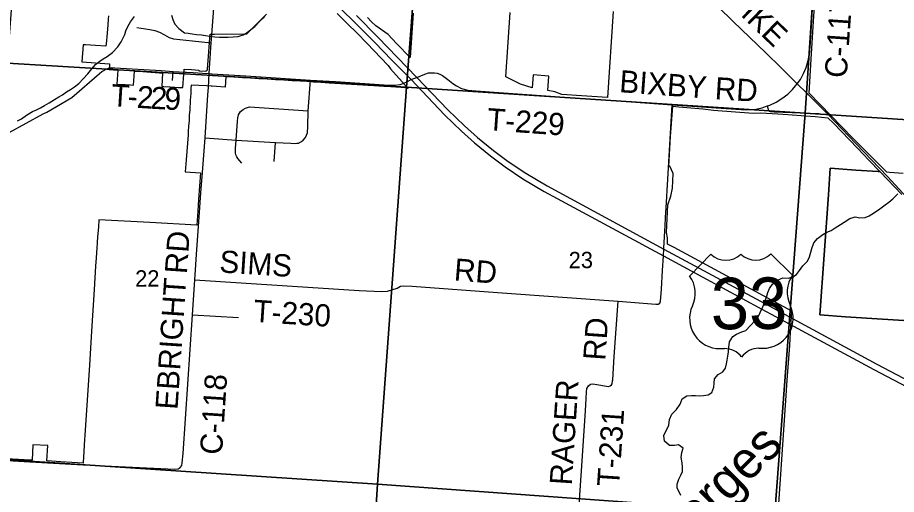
# Model space of a CAD drawing. Extents: x 114843 to 284848, y 317643 to 566895.
# Drawn here: x 241356 to 253253, y 348169 to 354619 of the extents above; entities that cross this region are included whole.
import ezdxf

# ---------------------------------------------------------------- set-up
doc = ezdxf.new("R2010")
doc.units = 0
for name, color, linetype in [('GM_X_Corporation', 7, 'Continuous'), ('GM_X_County_Road', 7, 'Continuous'), ('GM_X_County_Road_Text', 7, 'Continuous'), ('GM_X_Minor_River', 7, 'Continuous'), ('GM_X_Minor_River_Text', 7, 'Continuous'), ('GM_X_Section', 7, 'Continuous'), ('GM_X_Section_Text', 7, 'Continuous'), ('GM_X_Township_Road', 7, 'Continuous'), ('GM_X_Township_Road_Text', 7, 'Continuous'), ('GM_X_US_Location', 7, 'Continuous'), ('GM_X_US_Route', 7, 'Continuous'), ('GM_X_US_Shield', 7, 'Continuous')]:
    doc.layers.add(name, color=color, linetype=linetype)

msp = doc.modelspace()

# ---------------------------------------------------------------- linework, layer by layer
at = {"layer": 'GM_X_Corporation'}
for points in [[(253344, 352511), (253158, 352524), (253121, 352526), (252660, 352993), (252070, 353598), (252104, 354133), (252106, 354200), (252128, 354569), (252157, 354977)], [(245681, 354673), (245817, 354541), (245952, 354407), (246086, 354272), (246374, 353971), (246405, 353926), (246644, 353660), (246577, 353672), (246545, 353674), (246409, 353682), (246314, 353688), (246180, 353697), (245575, 353733), (245460, 353741), (245364, 353747), (245278, 353753), (245184, 353759), (245074, 353765), (244962, 353772), (244848, 353779), (244734, 353785), (244621, 353792), (244511, 353799), (244401, 353805), (244285, 353812), (244175, 353819), (244165, 353679), (243990, 353690), (243976, 353690), (243913, 353695), (243707, 353706), (243702, 353666), (243700, 353593), (243694, 353502), (243693, 353482), (243686, 353383), (243686, 353369), (243681, 353303), (243679, 353257), (243677, 353229), (243672, 353149), (243667, 353079), (243664, 353032), (243655, 352921), (243647, 352808), (243639, 352697), (243626, 352534), (243832, 352521), (243807, 352159), (243796, 352001), (243783, 351812), (243147, 351845), (242457, 351882), (242450, 351785), (242440, 351653), (242435, 351578), (242434, 351566), (242430, 351503), (242420, 351371), (242412, 351256), (242392, 350940), (242357, 350377), (242328, 349919), (242312, 349648), (242272, 349037), (242259, 348839), (242253, 348746), (242243, 348606), (242243, 348592), (242092, 348601), (241942, 348610), (241751, 348621), (241764, 348829), (241565, 348841), (241552, 348632), (241526, 348633), (240887, 348669)], [(242586, 354642), (242582, 354598), (242576, 354519), (242567, 354410), (242555, 354262), (242552, 354232), (242413, 354241), (242276, 354249), (242244, 354251), (242227, 354021), (242602, 353995), (242601, 353976), (242595, 353915), (242713, 353908), (242700, 353719), (242779, 353715), (242812, 353713), (242887, 353709), (242925, 353707), (242939, 353894), (243051, 353888), (243161, 353881), (243279, 353874), (243319, 353871), (243307, 353687), (243337, 353686), (243414, 353682), (243422, 353681), (243484, 353678), (243532, 353675), (243595, 353672), (243609, 353853), (243613, 353923), (243709, 353917), (243810, 353910), (243810, 353900), (243896, 353895), (243911, 353899), (243922, 353909), (243928, 353923), (243940, 354099), (243949, 354220), (243958, 354341), (243962, 354393), (244022, 354395), (244460, 354401), (244640, 354579), (244728, 354666)], [(246713, 354680), (246670, 354078), (246486, 354270), (246371, 354390), (246204, 354508), (246149, 354564), (246094, 354620)], [(249417, 354700), (249340, 353536), (248991, 353559), (248725, 353578), (248627, 353615), (248534, 353634), (248546, 353827), (248334, 353843), (248321, 353670), (248163, 353717), (247967, 353820), (248024, 354690)], [(251652, 347911), (251761, 349506), (251776, 349716), (251808, 350182), (251821, 350370), (251837, 350649), (250243, 351507), (250152, 351556), (250155, 351638), (250139, 351713), (250159, 352085), (250198, 352205), (250221, 352311), (250231, 352509), (250186, 352608), (250171, 352609), (250194, 353011), (250228, 353420), (250309, 353412), (250632, 353385), (250776, 353368), (251312, 353324), (251419, 353331), (251648, 353316), (251784, 353308), (252023, 353290), (252023, 353290), (252152, 353279), (252326, 353265), (252399, 353190), (252724, 352851), (252879, 352691), (253031, 352533), (253004, 352535), (252703, 352556), (252356, 352580), (252331, 352220), (252215, 350596), (252565, 350573), (253636, 350502)], [(253636, 350502), (252565, 350573), (252215, 350596), (252331, 352220), (252356, 352580), (252703, 352556), (253004, 352535), (253031, 352533), (253325, 352228)]]:
    msp.add_lwpolyline(points, dxfattribs=at)
at = {"layer": 'GM_X_County_Road'}
msp.add_line((243940, 353675), (243952, 353861), dxfattribs=at)
for points in [[(245879, 359716), (246467, 359192), (246644, 359025), (246831, 358866), (247079, 358623), (247303, 358411), (247515, 358217), (247654, 358087), (247879, 357878), (248189, 357585), (248551, 357241), (248829, 356970), (249052, 356727), (249229, 356519), (249410, 356314), (249507, 356205), (249697, 355983), (249897, 355747), (250158, 355456), (250254, 355342), (251043, 354567), (251485, 354144), (251687, 353945)], [(252083, 354213), (252107, 354578), (252132, 354974), (252190, 355872), (252230, 356501), (252254, 356909), (252296, 357587), (252350, 358465), (252364, 358691)], [(243983, 354329), (244018, 354805), (244062, 355168)], [(243952, 353861), (243979, 354277), (243983, 354329)], [(251911, 353724), (251952, 353783), (251994, 353861), (252032, 353942), (252057, 354037), (252077, 354123), (252080, 354176)], [(252080, 354176), (252081, 354191), (252083, 354213)], [(251687, 353945), (251911, 353724), (252042, 353596), (252064, 353574)], [(239539, 348728), (240744, 348656), (241524, 348608), (242245, 348567), (243486, 348509), (243530, 348514), (243559, 348533), (243579, 348561), (243586, 348595), (243597, 348722), (243724, 350599), (243757, 351070), (243784, 351484), (243815, 351919), (243839, 352247), (243860, 352524), (243894, 352993), (243933, 353576), (243940, 353675)], [(252064, 353574), (252322, 353311), (252703, 352915), (253131, 352468), (253597, 351965), (253673, 351883), (253676, 351879)]]:
    msp.add_lwpolyline(points, dxfattribs=at)
at = {"layer": 'GM_X_Minor_River'}
for points in [[(241354, 353222), (241410, 353248), (241476, 353299), (241558, 353347), (241612, 353370), (241667, 353400), (241719, 353432), (241783, 353465), (241855, 353509), (241914, 353545), (241964, 353576), (242018, 353616), (242074, 353646), (242126, 353683), (242185, 353727), (242245, 353789), (242309, 353860), (242360, 353928), (242416, 353987), (242468, 354029), (242517, 354063), (242571, 354093), (242641, 354148), (242713, 354222), (242758, 354291), (242808, 354389), (242823, 354441), (242849, 354497), (242885, 354564), (242940, 354636)], [(243440, 354651), (243458, 354595), (243486, 354531), (243537, 354471), (243615, 354415), (243667, 354408), (243721, 354400), (243777, 354392), (243845, 354385), (243899, 354379), (243959, 354369), (244025, 354357), (244089, 354356), (244155, 354356), (244209, 354354), (244276, 354357), (244344, 354365), (244410, 354388), (244466, 354418), (244516, 354456), (244570, 354499), (244631, 354567), (244703, 354633)], [(252369, 351740), (252423, 351774), (252495, 351822), (252546, 351851), (252624, 351899), (252692, 351922), (252758, 351912), (252830, 351914), (252884, 351939), (252956, 351983), (253027, 352032), (253099, 352084), (253151, 352122), (253206, 352167), (253270, 352235)], [(250334, 348156), (250312, 348205), (250287, 348255), (250285, 348305), (250307, 348376), (250336, 348430), (250356, 348480), (250356, 348536), (250352, 348598), (250339, 348666), (250347, 348734), (250365, 348792), (250301, 348840), (250247, 348832), (250179, 348831), (250113, 348889), (250104, 348965), (250173, 349106), (250181, 349184), (250213, 349252), (250276, 349318), (250326, 349389), (250354, 349461), (250417, 349503), (250479, 349508), (250531, 349508), (250583, 349504), (250643, 349506), (250703, 349515), (250753, 349549), (250779, 349621), (250784, 349675), (250792, 349731), (250842, 349792), (250905, 349826), (250937, 349878), (250953, 349933), (250961, 349983), (250970, 350037), (250978, 350099), (250982, 350157), (250993, 350233), (251037, 350305), (251087, 350338), (251159, 350370), (251213, 350388), (251276, 350453), (251338, 350519), (251380, 350571), (251409, 350628), (251445, 350706), (251471, 350778), (251494, 350838), (251512, 350898), (251534, 350955), (251573, 351011), (251641, 351067), (251717, 351098), (251791, 351094), (251849, 351114), (251898, 351143), (251942, 351197), (251988, 351263), (252049, 351326), (252075, 351384), (252093, 351446), (252109, 351496), (252136, 351570), (252184, 351631), (252256, 351685), (252311, 351715), (252369, 351740)]]:
    msp.add_lwpolyline(points, dxfattribs=at)
at = {"layer": 'GM_X_Section'}
for points in [[(241626, 359408), (247032, 359056), (246620, 353680), (241220, 354004)], [(247032, 359056), (252373, 358690), (252018, 353328), (246620, 353680)], [(252373, 358690), (257805, 358317), (257798, 358098), (257440, 352975), (252018, 353328)], [(241220, 354004), (246620, 353680), (246230, 348309), (240898, 348660)], [(246620, 353680), (252018, 353328), (251608, 347918), (246230, 348309)], [(252018, 353328), (257440, 352975), (257427, 352865), (257037, 347556), (251608, 347918)], [(240898, 348660), (246230, 348309), (245891, 342939), (240545, 343333)], [(246230, 348309), (251608, 347918), (251239, 342563), (245891, 342939)]]:
    msp.add_lwpolyline(points, close=True, dxfattribs=at)
at = {"layer": 'GM_X_Township_Road'}
for p, q in [((243454, 353770), (243463, 353891)), ((249479, 353494), (250215, 353441)), ((244831, 352674), (244847, 352930)), ((250106, 351500), (250122, 351808)), ((250072, 350945), (250088, 351197)), ((243724, 350599), (244349, 350562)), ((248896, 347069), (248994, 348556))]:
    msp.add_line(p, q, dxfattribs=at)
for points in [[(242971, 354487), (243147, 354459), (243214, 354443), (243276, 354421), (243345, 354387), (243407, 354352), (243465, 354332), (243552, 354324), (243726, 354305), (243979, 354277)], [(241752, 353341), (241885, 353416), (242090, 353536), (242464, 353865), (242498, 353889), (242522, 353903), (242556, 353921), (242595, 353939), (242667, 353940), (242672, 353939)], [(242672, 353939), (243300, 353902), (243463, 353891), (243626, 353881)], [(243626, 353881), (243642, 353880), (243734, 353875)], [(243734, 353875), (243858, 353868), (243952, 353861), (243986, 353860), (244444, 353832), (245321, 353774), (245660, 353755), (246319, 353711), (246460, 353703), (246534, 353713), (246584, 353731), (246627, 353752)], [(246627, 353752), (246684, 353780), (246722, 353796)], [(246722, 353796), (246761, 353811), (246869, 353855), (246921, 353871), (246961, 353874), (246998, 353873), (247038, 353866), (247073, 353853), (247109, 353836), (247182, 353783), (247246, 353729), (247297, 353695), (247367, 353662), (247451, 353637), (247558, 353627), (247936, 353602), (249332, 353504), (249479, 353494)], [(245158, 352921), (245199, 352945), (245222, 352963), (245254, 352998), (245267, 353027), (245279, 353059), (245285, 353146), (245292, 353359), (245321, 353774)], [(251146, 353376), (251220, 353371), (251326, 353378), (251434, 353400), (251502, 353424), (251537, 353436), (251624, 353477), (251701, 353523), (251782, 353585), (251844, 353647), (251886, 353696), (251911, 353724)], [(250122, 351808), (250128, 351916), (250137, 352046), (250183, 352823), (250215, 353441)], [(250215, 353441), (250879, 353394), (251146, 353376)], [(241243, 353063), (241705, 353315), (241752, 353341)], [(244316, 352963), (244333, 353216), (244339, 353265), (244348, 353303), (244375, 353351), (244408, 353378), (244441, 353396), (244494, 353410), (245292, 353359)], [(251502, 353424), (251521, 353363), (251530, 353354), (251546, 353349), (251599, 353345), (252202, 353320)], [(243894, 352993), (244316, 352963), (244847, 352930), (245057, 352919), (245101, 352916), (245135, 352919), (245158, 352921)], [(244394, 352650), (244336, 352715), (244324, 352736), (244312, 352764), (244307, 352790), (244305, 352813), (244307, 352849), (244316, 352963)], [(250088, 351197), (250100, 351398), (250105, 351485), (250106, 351500)], [(243757, 351070), (245980, 350929), (246284, 350914), (246362, 350919), (246493, 350961), (246542, 350986), (246580, 350990), (246699, 350985), (247853, 350899), (249484, 350781)], [(249412, 349717), (249432, 350035), (249484, 350781), (249994, 350741), (250028, 350743), (250048, 350757), (250060, 350783), (250064, 350831), (250072, 350945)], [(248994, 348556), (249020, 348960), (249044, 349300), (249054, 349466), (249057, 349555), (249063, 349602), (249083, 349638), (249113, 349659), (249140, 349666), (249172, 349661), (249354, 349630), (249378, 349638), (249396, 349649), (249403, 349663), (249411, 349706), (249412, 349717)]]:
    msp.add_lwpolyline(points, dxfattribs=at)
at = {"layer": 'GM_X_US_Route'}
for points in [[(241442, 358378), (241974, 357929), (243035, 357039), (243934, 356278), (244179, 356080), (244736, 355604), (245151, 355254), (245610, 354854), (245904, 354572), (246191, 354281), (246424, 354044)], [(245945, 354646), (246232, 354355), (246761, 353811), (247182, 353371), (247405, 353156), (247582, 352997), (247798, 352822), (247999, 352672), (248237, 352514), (248524, 352341), (250105, 351485), (251471, 350750), (252989, 349931), (253521, 349653)], [(246424, 354044), (246684, 353780), (246903, 353548)], [(246903, 353548), (247141, 353297), (247364, 353082), (247541, 352923), (247756, 352748), (247958, 352598), (248195, 352440), (248483, 352267), (250100, 351398), (251430, 350676), (251802, 350475)], [(251802, 350475), (252947, 349857), (253480, 349579), (253675, 349487), (254398, 349184)]]:
    msp.add_lwpolyline(points, dxfattribs=at)
at = {"layer": 'GM_X_US_Shield'}
for p, q in [((250742, 351417), (250454, 351125)), ((251846, 351135), (251554, 351423)), ((250867, 350142), (250925, 350142)), ((251389, 350145), (251447, 350146))]:
    msp.add_line(p, q, dxfattribs=at)
for centre, radius, start, end in [((250943, 351626), 290, 225.9874, 314.8414), ((251349, 351628), 290, 225.9874, 314.8414), ((250123, 350889), 406, 334.9615, 35.4154), ((252180, 350904), 406, 145.4135, 205.8673), ((250859, 350548), 406, 155.2463, 271.0527), ((251449, 350552), 406, 269.7762, 25.5825), ((250927, 349852), 290, 37.2843, 90.4144), ((251391, 349855), 290, 90.4144, 143.5445)]:
    msp.add_arc(centre, radius, start, end, dxfattribs=at)

# ---------------------------------------------------------------- texts
at = {"layer": 'GM_X_County_Road_Text'}
for s, rotation, p in [('PIKE', 316.0655, (250940, 354838)), ('C-117', 86.0161, (252579, 353796)), ('RD', 85.9782, (243648, 351145)), ('EBRIGHT', 86.1487, (243521, 349309)), ('C-118', 86.2698, (244123, 348699))]:
    msp.add_text(s, height=300, rotation=rotation, dxfattribs=at).set_placement(p)
at = {"layer": 'GM_X_Minor_River_Text'}
msp.add_text('Georges', height=500, rotation=44.7622, dxfattribs=at).set_placement((249919, 347007))
at = {"layer": 'GM_X_Section_Text'}
for s, rotation, p in [('23', 0.4144, (248817, 351228)), ('22', 0.4143, (242949, 350979))]:
    msp.add_text(s, height=221, rotation=rotation, dxfattribs=at).set_placement(p)
at = {"layer": 'GM_X_Township_Road_Text'}
for s, rotation, p in [('BIXBY', 355.779, (249495, 353611)), ('RD', 356.5068, (250788, 353515)), ('T', 356.3952, (242617, 353421)), ('2', 356.4574, (242964, 353399)), ('2', 356.6939, (243150, 353387)), ('9', 357.7018, (243340, 353376)), ('-', 356.4204, (242841, 353407)), ('T-229', 355.9278, (247705, 353097)), ('SIMS', 356.2867, (244082, 351173)), ('RD', 355.4861, (247257, 351064)), ('T-230', 356.2091, (244542, 350504)), ('RD', 85.9811, (249311, 349974)), ('RAGER', 86.2143, (248857, 348287)), ('T-231', 86.2138, (249499, 348269))]:
    msp.add_text(s, height=300, rotation=rotation, dxfattribs=at).set_placement(p)
at = {"layer": 'GM_X_US_Location'}
for s, p in [('0', (251152, 350747)), ('/', (251152, 350747)), ('33', (250947, 350539))]:
    msp.add_text(s, height=1, rotation=0.4144, dxfattribs=at).set_placement(p)
at = {"layer": 'GM_X_US_Shield'}
msp.add_text('33', height=696.2, rotation=0.4144, dxfattribs=at).set_placement((250742, 350402))

doc.saveas('drawing.dxf')
